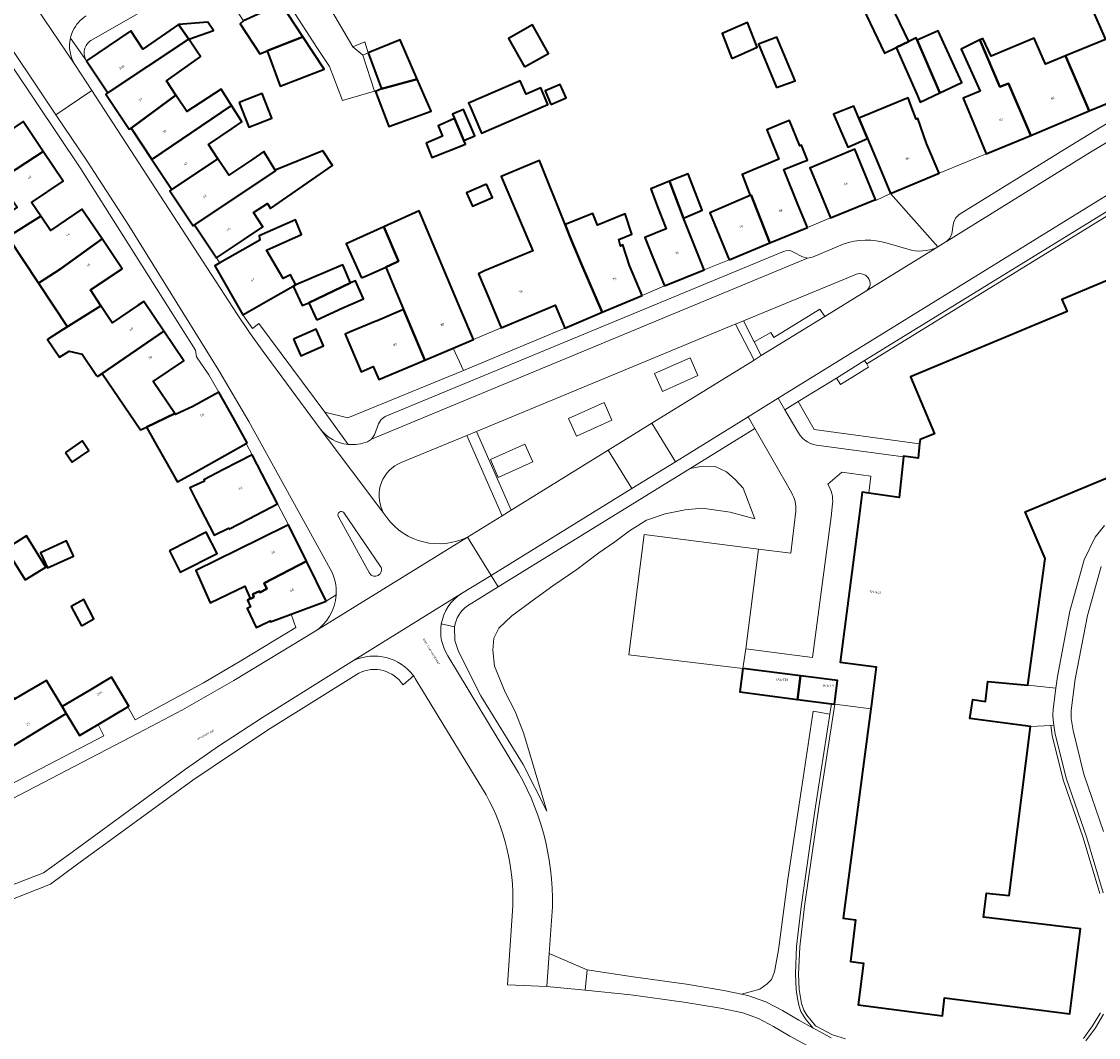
# Model space of a CAD drawing. Header units: metres. Extents: x 197700 to 204338, y 317132 to 325229.
# Tile 558 of 656: x 202458 to 202624, y 318419 to 318576. Entities that reach past the tile are written whole.
import ezdxf
from ezdxf.enums import TextEntityAlignment as Align

# ---------------------------------------------------------------- set-up
doc = ezdxf.new("R2010")
doc.units = ezdxf.units.M
for name, color, linetype, lineweight in [('B-WE-GR-BEPLANTING_CULTUUR_HEESTERS-GV', 90, 'Continuous', 18), ('B-WE-OG-BEBOUWING-GV', 7, 'Continuous', 35), ('B-WE-OG-BEBOUWING-T18', 10, 'Continuous', 18), ('B-WE-OG-TERREIN_CULTUURSCHEIDING-GV', 7, 'Continuous', 18), ('B-WE-OG-TERREIN_ERF-GV', 7, 'Continuous', 18), ('B-WE-OG-TOPOGRAFIE-T18', 10, 'Continuous', 18), ('B-WE-VH-VERHARDING_ASFALT-GV', 252, 'Continuous', 18), ('B-WE-VH-VERHARDING_BETONSTRAATSTEEN-GV', 252, 'Continuous', 18), ('B-WE-VH-VERHARDING_GESLOTEN-GV', 252, 'Continuous', 18), ('B-WE-VH-VERHARDING_OPEN-GV', 252, 'Continuous', 18), ('B-WE-VH-VERHARDING_STRAATBAKSTEEN-GV', 252, 'Continuous', 18), ('B-WE-VH-VERHARDING_TEGEL-GV', 252, 'Continuous', 18)]:
    doc.layers.add(name, color=color, linetype=linetype, lineweight=lineweight)
doc.styles.add('NLCS-ISO-M200-T18', font='NLCS-ISO.ttf', dxfattribs={"height": 0.36})

msp = doc.modelspace()

# ---------------------------------------------------------------- linework, layer by layer
at = {"layer": 'B-WE-GR-BEPLANTING_CULTUUR_HEESTERS-GV'}
for points in [[(202650.532, 318547.798), (202646.354, 318558.232), (202640.788, 318555.195), (202630.426, 318549.176), (202588.289, 318523.217), (202588.605, 318522.707), (202630.734, 318548.661), (202641.082, 318554.672), (202646.048, 318557.382), (202649.976, 318547.572)], [(202555.807, 318521.21), (202557.027, 318518.467), (202562.51, 318520.904), (202561.291, 318523.645)], [(202542.505, 318514.292), (202543.725, 318511.549), (202549.208, 318513.986), (202547.989, 318516.727)], [(202530.442, 318507.905), (202531.61, 318505.17), (202536.981, 318507.572), (202535.762, 318510.313)]]:
    msp.add_lwpolyline(points, close=True, dxfattribs=at)
for points in [[(202586.666, 318536.442), (202569.556, 318529.36), (202571.229, 318526.096), (202573.789, 318527.551), (202574.221, 318526.81), (202581.332, 318531.192), (202582.109, 318530.031), (202588.483, 318533.965)], [(202532.225, 318499.244), (202526.765, 318511.648), (202516.63, 318507.453)], [(202513.737, 318500), (202513.964, 318499.573), (202514.229, 318499.168), (202514.379, 318498.968)], [(202526.881, 318495.946), (202532.225, 318499.244)], [(202585.334, 318418.389), (202583.333, 318419.01), (202580.686, 318420.374), (202579.331, 318422.048), (202578.873, 318422.828), (202578.514, 318423.864), (202578.179, 318426.02), (202578.077, 318428.396), (202578.247, 318432.596), (202579.01, 318438.887), (202579.54, 318442.799), (202581.189, 318454.172), (202583.667, 318470.119), (202583.633, 318470.123), (202583.171, 318470.182), (202582.903, 318468.565), (202580.606, 318453.617), (202578.457, 318438.801), (202577.75, 318432.647), (202577.578, 318428.426), (202577.679, 318426.009), (202577.894, 318424.623), (202578.106, 318423.571), (202578.423, 318422.609), (202578.928, 318421.752), (202579.26, 318421.291), (202580.335, 318420.018), (202580.734, 318419.798), (202583.134, 318418.552)], [(202625.148, 318440.957), (202622.572, 318449.592), (202619.496, 318458.515), (202617.767, 318465.489), (202617.54, 318466.873), (202617.065, 318466.819), (202617.28, 318465.264), (202619.008, 318458.405), (202622.101, 318449.425), (202624.667, 318440.82)], [(202624.762, 318422.406), (202623.514, 318420.381), (202622.106, 318418.408)], [(202622.469, 318418.064), (202624.001, 318420.077), (202625.218, 318422.201)]]:
    msp.add_lwpolyline(points, dxfattribs=at)
for points in [[(202588.853, 318536.007, 0.3744942), (202586.666, 318536.442)], [(202588.483, 318533.965, 0.444617), (202588.853, 318536.007)], [(202516.63, 318507.453, 0.4323502), (202513.737, 318500)], [(202514.379, 318498.968, 0.3636426), (202526.881, 318495.946)]]:
    msp.add_lwpolyline(points, format="xyb", dxfattribs=at)
at = {"layer": 'B-WE-OG-BEBOUWING-GV'}
for points in [[(202595.123, 318572.555), (202589.574, 318584.12), (202585.823, 318582.32), (202591.372, 318570.755), (202593.168, 318571.617)], [(202619.357, 318570.304), (202623.03, 318561.805), (202633.051, 318565.974), (202626.127, 318581.311), (202625.841, 318581.888), (202625.652, 318582.269), (202623.309, 318581.294), (202622.081, 318580.783), (202622.496, 318579.825), (202625.517, 318572.847)], [(202498.067, 318578.352), (202492.253, 318575.725), (202491.713, 318575.3), (202494.772, 318570.656), (202495.899, 318571.102), (202501.425, 318573.25)], [(202482.193, 318575.163), (202483.762, 318572.887), (202487.607, 318574.252), (202486.724, 318575.534)], [(202567.729, 318569.925), (202571.685, 318571.653), (202570.197, 318575.507), (202566.241, 318573.779)], [(202471.242, 318564.606), (202483.69, 318572.86), (202483.762, 318572.887), (202482.193, 318575.163), (202476.699, 318571.378), (202474.836, 318574.208), (202467.984, 318569.562)], [(202535.691, 318568.619), (202539.417, 318570.713), (202536.95, 318575.103), (202533.224, 318573.01)], [(202596.431, 318572.727), (202599.916, 318564.61), (202603.306, 318566.183), (202599.651, 318574.195)], [(202471.242, 318564.606), (202470.958, 318564.419), (202474.551, 318558.974), (202474.851, 318559.172), (202481.783, 318564.257), (202480.326, 318566.462), (202485.509, 318570.131), (202485.611, 318570.203), (202485.017, 318571.066), (202483.762, 318572.887), (202483.69, 318572.86)], [(202495.899, 318571.102), (202497.933, 318565.618), (202504.696, 318568.281), (202501.425, 318573.25)], [(202511.53, 318570.809), (202513.59, 318565.218), (202519.114, 318566.722), (202516.459, 318572.81)], [(202574.673, 318565.409), (202577.532, 318566.485), (202574.71, 318573.212), (202571.85, 318572.136)], [(202596.336, 318564.409), (202596.859, 318563.191), (202599.916, 318564.61), (202596.431, 318572.727), (202596.269, 318573.105), (202595.123, 318572.555), (202593.168, 318571.617)], [(202606.115, 318572.777), (202603.232, 318571.363), (202606.133, 318564.843), (202603.525, 318563.765), (202605.165, 318559.817), (202607.09, 318555.183), (202613.962, 318558.038), (202610.518, 318566.048), (202609.205, 318565.561)], [(202623.03, 318561.805), (202619.357, 318570.304), (202616.26, 318569.025), (202614.513, 318573.036), (202607.864, 318570.3), (202606.539, 318572.985), (202606.52, 318572.976), (202606.115, 318572.777), (202609.205, 318565.561), (202610.518, 318566.048), (202613.962, 318558.038)], [(202513.59, 318565.218), (202512.674, 318564.837), (202514.718, 318559.398), (202521.278, 318561.761), (202519.114, 318566.722)], [(202527.27, 318562.484), (202529.034, 318558.391), (202539.313, 318562.822), (202538.212, 318565.377), (202535.932, 318564.394), (202535.035, 318566.473), (202527.036, 318563.026)], [(202539.769, 318562.826), (202542.119, 318563.842), (202541.222, 318565.914), (202538.873, 318564.898)], [(202490.379, 318562.657), (202490.3, 318562.782), (202488.777, 318565.186), (202483.46, 318561.719), (202481.783, 318564.257), (202474.851, 318559.172), (202478.064, 318554.322)], [(202491.56, 318563.12), (202493.052, 318559.299), (202496.595, 318560.682), (202495.103, 318564.504)], [(202587.373, 318560.692), (202588.728, 318557.527), (202590.365, 318553.634), (202592.303, 318549.025), (202599.791, 318552.174), (202597.852, 318556.783), (202596.497, 318560.657), (202596.239, 318560.554), (202595.496, 318562.558), (202595.013, 318563.86)], [(202478.064, 318554.322), (202481.156, 318549.654), (202488.289, 318554.41), (202486.821, 318556.632), (202490.495, 318559.101), (202491.993, 318560.108), (202491.833, 318560.361), (202490.379, 318562.657)], [(202588.728, 318557.527), (202587.373, 318560.692), (202586.598, 318562.569), (202583.486, 318561.292), (202584.445, 318559.065), (202585.677, 318556.203), (202586.507, 318556.563)], [(202520.469, 318556.811), (202521.356, 318554.596), (202526.562, 318556.681), (202526.328, 318557.225), (202524.862, 318560.625), (202522.35, 318559.503), (202523.005, 318557.891)], [(202524.862, 318560.625), (202526.328, 318557.225), (202528.006, 318557.948), (202526.242, 318562.041), (202524.563, 318561.318)], [(202454.36, 318551.042), (202461.272, 318555.554), (202458.171, 318560.161), (202453.277, 318556.866), (202451.827, 318559.024), (202446.769, 318555.748), (202446.735, 318555.801), (202443.385, 318553.538), (202443.632, 318553.163), (202444.952, 318551.157), (202445.096, 318550.938), (202448.363, 318553.271), (202451.328, 318548.956), (202454.298, 318551.13)], [(202579.432, 318543.786), (202578.008, 318547.261), (202575.765, 318552.735), (202578.459, 318553.839), (202579.43, 318554.217), (202578.534, 318556.52), (202578.28, 318556.411), (202576.688, 318560.328), (202575.759, 318559.951), (202573.148, 318558.89), (202575.006, 318554.344), (202569.351, 318552.007), (202570.597, 318548.724), (202570.715, 318548.775), (202573.603, 318541.397)], [(202461.272, 318555.554), (202454.36, 318551.042), (202457.257, 318546.927), (202454.198, 318544.747), (202455.801, 318542.333), (202460.906, 318545.525), (202459.466, 318547.673), (202464.36, 318550.968)], [(202488.289, 318554.41), (202481.156, 318549.654), (202480.839, 318549.443), (202484.443, 318544.034), (202484.685, 318544.195), (202497.207, 318552.536), (202497.131, 318552.662), (202495.381, 318555.538), (202493.671, 318554.376), (202489.972, 318551.863)], [(202492.221, 318541.883), (202495.238, 318543.893), (202493.782, 318546.096), (202495.933, 318547.528), (202496.42, 318546.726), (202506.017, 318553.369), (202504.502, 318555.646), (202497.131, 318552.662), (202497.207, 318552.536), (202484.685, 318544.195), (202488.06, 318539.111)], [(202579.931, 318553.037), (202579.828, 318552.994), (202581.581, 318548.784), (202583.015, 318545.274), (202589.96, 318548.111), (202588.069, 318552.739), (202586.775, 318555.907)], [(202530.152, 318532.874), (202532.094, 318528.267), (202540.436, 318531.783), (202541.666, 318528.831), (202541.918, 318528.228), (202547.704, 318530.682), (202544.463, 318538.213), (202542.715, 318542.394), (202541.975, 318544.238), (202537.995, 318554.15), (202532.063, 318551.702), (202536.351, 318541.625), (202536.958, 318540.199), (202529.498, 318537.08), (202528.574, 318536.617)], [(202529.823, 318550.508), (202526.737, 318549.163), (202527.648, 318547.071), (202530.735, 318548.415)], [(202557.316, 318534.769), (202563.473, 318537.243), (202561.609, 318541.883), (202560.261, 318545.238), (202558.116, 318550.934), (202555.214, 318549.791), (202556.278, 318547.007), (202557.592, 318543.571), (202554.318, 318542.231), (202555.452, 318539.408)], [(202558.116, 318550.934), (202560.261, 318545.238), (202563.186, 318546.482), (202561.017, 318552.076)], [(202567.314, 318538.82), (202573.603, 318541.397), (202570.715, 318548.775), (202570.597, 318548.724), (202564.354, 318546.042), (202565.432, 318543.412)], [(202463.891, 318537.367), (202470.367, 318542.025), (202467.266, 318546.634), (202462.371, 318543.341), (202460.906, 318545.525), (202455.801, 318542.333), (202460.555, 318535.171)], [(202515.48, 318534.693), (202516.991, 318531.1), (202520.277, 318523.306), (202524.646, 318525.146), (202527.798, 318526.473), (202525.858, 318531.081), (202519.424, 318546.363), (202513.943, 318543.884), (202516.203, 318538.591), (202515.912, 318538.451), (202514.239, 318537.645)], [(202553.883, 318533.303), (202551.931, 318537.906), (202550.883, 318541.103), (202550.559, 318540.93), (202550.282, 318541.944), (202552.281, 318542.776), (202551.269, 318545.889), (202546.992, 318544.142), (202546.24, 318545.981), (202541.975, 318544.238), (202542.715, 318542.394), (202544.463, 318538.213), (202547.704, 318530.682)], [(202496.491, 318532.75), (202499.91, 318534.699), (202500.33, 318534.932), (202499.498, 318536.495), (202498.357, 318535.909), (202495.817, 318540.31), (202501.185, 318542.7), (202500.256, 318544.987), (202494.638, 318542.494), (202494.767, 318541.845), (202492.154, 318540.355), (202488.57, 318538.311), (202487.81, 318537.878), (202492.147, 318530.273)], [(202510.509, 318535.987), (202511.346, 318536.361), (202514.239, 318537.645), (202515.912, 318538.451), (202516.203, 318538.591), (202513.943, 318543.884), (202508.127, 318541.253)], [(202470.367, 318542.025), (202463.891, 318537.367), (202460.555, 318535.171), (202464.996, 318528.482), (202464.41, 318528.092), (202470.178, 318531.7), (202468.565, 318534.135), (202473.46, 318537.429)], [(202508.807, 318535.226), (202507.617, 318538.02), (202500.33, 318534.932), (202499.91, 318534.699), (202501.322, 318531.726), (202502.354, 318532.14)], [(202503.57, 318529.536), (202506.807, 318531.003), (202507.147, 318531.152), (202510.799, 318532.751), (202509.545, 318535.556), (202508.807, 318535.226), (202502.354, 318532.14), (202503.551, 318529.578)], [(202464.41, 318528.092), (202461.951, 318526.456), (202463.787, 318523.736), (202465.284, 318524.671), (202467.298, 318524.206), (202469.529, 318520.913), (202469.64, 318520.75), (202470.372, 318521.249), (202479.928, 318527.763), (202476.808, 318532.374), (202475.942, 318531.788), (202471.922, 318529.068), (202470.178, 318531.7)], [(202520.277, 318523.306), (202516.991, 318531.1), (202512.891, 318529.382), (202512.588, 318529.255), (202508.635, 318527.599), (202507.976, 318527.323), (202510.417, 318521.498), (202512.299, 318522.302), (202513.167, 318520.312)], [(202481.613, 318515.062), (202478.294, 318519.969), (202483.032, 318523.174), (202479.928, 318527.763), (202470.372, 318521.249), (202476.329, 318512.509), (202477.235, 318512.947)], [(202499.949, 318526.513), (202501.095, 318523.948), (202504.623, 318525.525), (202503.477, 318528.09)], [(202492.638, 318510.407), (202492.827, 318510.513), (202490.624, 318514.431), (202488.42, 318518.35), (202484.428, 318516.106), (202481.723, 318514.9), (202481.613, 318515.062), (202477.235, 318512.947), (202478.501, 318510.718), (202481.801, 318504.911), (202482.059, 318504.457), (202484.769, 318505.981), (202488.511, 318508.085)], [(202464.701, 318509.021), (202465.76, 318507.496), (202468.327, 318509.279), (202467.268, 318510.804)], [(202489.994, 318497.171), (202493.075, 318498.762), (202497.517, 318501.057), (202493.587, 318508.662), (202489.145, 318506.367), (202486.092, 318504.79), (202486.187, 318504.605), (202483.92, 318503.559), (202484.831, 318501.802), (202487.727, 318496.219), (202489.934, 318497.294)], [(202494.72, 318495.62), (202484.879, 318490.757), (202487.096, 318485.753), (202492.457, 318488.344), (202493.284, 318486.457), (202492.847, 318486.175), (202493.846, 318486.654), (202493.665, 318487.125), (202494.734, 318487.564), (202494.786, 318487.366), (202495.855, 318487.918), (202495.439, 318488.803), (202501.984, 318492.207), (202499.202, 318497.835)], [(202458.47, 318489.316), (202461.652, 318491.283), (202458.668, 318496.112), (202455.485, 318494.146)], [(202480.813, 318493.792), (202482.468, 318490.51), (202488.144, 318493.423), (202486.489, 318496.705)], [(202465.838, 318493.25), (202464.849, 318495.37), (202460.848, 318493.528), (202461.948, 318491.169), (202465.95, 318493.011)], [(202505.045, 318486.014), (202501.984, 318492.207), (202495.439, 318488.803), (202495.855, 318487.918), (202494.786, 318487.366), (202494.734, 318487.564), (202493.665, 318487.125), (202493.846, 318486.654), (202492.847, 318486.175), (202493.342, 318485.139), (202492.783, 318484.872), (202494.185, 318481.94), (202494.744, 318482.207), (202496.375, 318482.987), (202496.438, 318482.834), (202499.607, 318484.005)], [(202467.167, 318482.219), (202469.114, 318483.282), (202467.563, 318486.267), (202465.616, 318485.203)], [(202458.831, 318472.045), (202456.812, 318470.864), (202453.874, 318475.682), (202453.047, 318475.18), (202452.98, 318475.291), (202449.842, 318473.402), (202449.775, 318473.513), (202448.974, 318472.946), (202453.399, 318465.551), (202454.682, 318466.329), (202456.379, 318463.532), (202461.936, 318466.896), (202464.844, 318468.656), (202464.187, 318469.743), (202461.758, 318473.758)], [(202569.445, 318475.645), (202568.965, 318471.993), (202577.899, 318470.854), (202578.363, 318474.491)], [(202471.945, 318474.108), (202471.853, 318474.261), (202468.309, 318472.172), (202464.187, 318469.743), (202464.844, 318468.656), (202466.879, 318465.254), (202469.741, 318466.965), (202474.344, 318469.716), (202474.511, 318469.816)], [(202577.899, 318470.854), (202583.171, 318470.182), (202583.633, 318470.123), (202584.106, 318473.748), (202578.363, 318474.491)]]:
    msp.add_lwpolyline(points, close=True, dxfattribs=at)
msp.add_lwpolyline([(202649.418, 318545.468), (202618.79, 318532.648), (202619.58, 318530.796), (202595.401, 318520.729), (202599.081, 318511.883), (202596.862, 318510.996), (202596.793, 318510.351), (202596.557, 318508.147), (202594.296, 318508.458), (202594.281, 318508.317), (202593.61, 318502.034), (202588.955, 318502.719), (202587.897, 318502.874), (202587.422, 318499.159), (202584.478, 318476.597), (202590.07, 318475.868), (202589.323, 318470.086), (202589.234, 318469.408), (202584.953, 318437.008), (202586.873, 318436.771), (202586.111, 318430.32), (202588.1, 318430.077), (202587.279, 318423.614), (202600.311, 318421.926), (202600.655, 318424.713), (202619.992, 318422.25), (202620.624, 318427.21), (202621.664, 318435.375), (202606.682, 318437.193), (202607.152, 318440.914), (202610.62, 318440.519), (202613.951, 318466.669), (202604.565, 318467.888), (202605, 318470.842), (202606.978, 318470.502), (202607.336, 318473.625), (202613.543, 318473.025), (202616.178, 318492.616), (202613.112, 318499.852), (202636.445, 318509.537)], dxfattribs=at)
at = {"layer": 'B-WE-OG-TERREIN_CULTUURSCHEIDING-GV'}
for points in [[(202583.921, 318520.527), (202577.994, 318516.875), (202580.497, 318512.568), (202596.793, 318510.351), (202596.862, 318510.996), (202599.081, 318511.883), (202595.401, 318520.729), (202619.58, 318530.796), (202618.79, 318532.648), (202649.418, 318545.468), (202648.693, 318547.051), (202649.976, 318547.572), (202646.048, 318557.382), (202641.082, 318554.672), (202630.734, 318548.661), (202588.605, 318522.707), (202588.904, 318522.224), (202584.557, 318519.541)], [(202528.243, 318512.26), (202533.618, 318500.104), (202548.638, 318509.374), (202555.389, 318513.54), (202571.178, 318523.285), (202568.325, 318528.85), (202568.277, 318528.83)], [(202555.807, 318521.21), (202561.291, 318523.645), (202562.51, 318520.904), (202557.027, 318518.467)], [(202542.505, 318514.292), (202547.989, 318516.727), (202549.208, 318513.986), (202543.725, 318511.549)], [(202530.442, 318507.905), (202535.762, 318510.313), (202536.981, 318507.572), (202531.61, 318505.17)]]:
    msp.add_lwpolyline(points, close=True, dxfattribs=at)
for points in [[(202576.965, 318502.804), (202571.29, 318512.727), (202561.305, 318506.564), (202563.196, 318506.904), (202565.17, 318506.85), (202566.932, 318505.998), (202568.281, 318504.819), (202569.493, 318503.495), (202571.327, 318498.761), (202567.497, 318499.787), (202563.153, 318500.389), (202560.544, 318500.16), (202557.465, 318499.54), (202554.539, 318498.556), (202551.921, 318496.919), (202549.678, 318495.214), (202547.201, 318493.495), (202543.768, 318490.924), (202540.058, 318488.41), (202537.448, 318486.487), (202533.755, 318483.768), (202531.703, 318481.849), (202530.95, 318480.33), (202530.778, 318478.45), (202531.063, 318475.975), (202532.694, 318471.956), (202534.255, 318468.968), (202535.519, 318465.686), (202536.522, 318462.436), (202539.154, 318453.588), (202535.505, 318460.794), (202528.925, 318471.413), (202525.488, 318478.258), (202524.93, 318479.972), (202524.846, 318482.039), (202522.827, 318482.506)], [(202636.445, 318509.537), (202613.112, 318499.852), (202616.178, 318492.616), (202613.543, 318473.025), (202617.856, 318472.608), (202618.088, 318474.41), (202619.993, 318484.465), (202622.242, 318492.405), (202623.936, 318495.906), (202625.365, 318497.723)], [(202524.846, 318482.039), (202524.93, 318479.972), (202525.488, 318478.258), (202528.925, 318471.413), (202535.505, 318460.794), (202539.154, 318453.588), (202536.522, 318462.436), (202535.519, 318465.686), (202534.255, 318468.968), (202532.694, 318471.956), (202531.063, 318475.975), (202530.778, 318478.45), (202530.95, 318480.33), (202531.703, 318481.849), (202533.755, 318483.768), (202537.448, 318486.487), (202540.058, 318488.41), (202543.768, 318490.924), (202547.201, 318493.495), (202549.678, 318495.214), (202551.921, 318496.919), (202554.539, 318498.556), (202557.465, 318499.54), (202560.544, 318500.16), (202563.153, 318500.389), (202567.497, 318499.787), (202571.327, 318498.761), (202569.493, 318503.495), (202568.281, 318504.819), (202566.932, 318505.998), (202565.17, 318506.85), (202563.196, 318506.904), (202561.305, 318506.564), (202531.631, 318488.249), (202526.862, 318485.306)], [(202577.899, 318470.854), (202568.965, 318471.993), (202569.445, 318475.645), (202551.818, 318477.745), (202554.192, 318496.32), (202571.85, 318494.072), (202576.856, 318493.435), (202577.636, 318499.962)], [(202624.87, 318491.406), (202622.721, 318483.822), (202620.854, 318473.97), (202620.231, 318469.123), (202620.206, 318468.396), (202620.213, 318467.872), (202620.511, 318466.053), (202622.184, 318459.309), (202625.238, 318450.449)], [(202523.859, 318477.582), (202534.764, 318459.491)], [(202510.073, 318474.908), (202496.349, 318466.345), (202490.523, 318462.508), (202484.415, 318458.362), (202466.429, 318445.297), (202462.386, 318442.295), (202451.247, 318437.912), (202444.601, 318433.372)], [(202529.779, 318456.075), (202518.802, 318474.079), (202518.668, 318474.281), (202518.528, 318474.479), (202516.908, 318473.076)], [(202539.934, 318437.353), (202539.501, 318431.576), (202545.381, 318429.042), (202552.513, 318427.954), (202560.729, 318426.837), (202566.514, 318425.862), (202569.244, 318425.28), (202570.565, 318425.643), (202572.101, 318426.062), (202573.225, 318426.858), (202573.86, 318427.533), (202574.357, 318428.728), (202574.982, 318432.135), (202576.413, 318443.079), (202578.756, 318458.715), (202580.347, 318469.028), (202582.903, 318468.565), (202583.171, 318470.182), (202577.899, 318470.854)], [(202624.667, 318440.82), (202622.101, 318449.425), (202619.008, 318458.405), (202617.28, 318465.264), (202617.065, 318466.819), (202613.951, 318466.669), (202610.62, 318440.519), (202607.152, 318440.914), (202606.682, 318437.193), (202621.664, 318435.375), (202620.624, 318427.21), (202619.992, 318422.25), (202600.655, 318424.713), (202600.311, 318421.926), (202587.279, 318423.614), (202588.1, 318430.077), (202586.111, 318430.32), (202586.873, 318436.771), (202584.953, 318437.008), (202589.234, 318469.408), (202583.667, 318470.119), (202581.189, 318454.172), (202579.54, 318442.799), (202579.01, 318438.887), (202578.247, 318432.596), (202578.077, 318428.396), (202578.179, 318426.02), (202578.514, 318423.864), (202578.873, 318422.828), (202579.331, 318422.048), (202580.686, 318420.374), (202583.333, 318419.01), (202585.334, 318418.389)], [(202560.463, 318371.471), (202561.126, 318376.967), (202576.165, 318374.966), (202577.108, 318382.255), (202577.864, 318387.95), (202579.394, 318399.649), (202579.428, 318400.956), (202580.626, 318410.974), (202581.531, 318416.229), (202579.412, 318417.329), (202576.728, 318418.81), (202574.204, 318420.29), (202571.885, 318421.503), (202569.454, 318422.372), (202565.989, 318423.111), (202560.308, 318424.069), (202552.114, 318425.183), (202545.089, 318425.876), (202539.119, 318426.47), (202533.045, 318426.742), (202533.899, 318438.925)], [(202622.106, 318418.408), (202623.514, 318420.381), (202624.762, 318422.406)]]:
    msp.add_lwpolyline(points, dxfattribs=at)
for points in [[(202577.636, 318499.962, 0.1551629), (202576.965, 318502.804)], [(202526.862, 318485.306, 0.1951909), (202524.846, 318482.039)], [(202522.827, 318482.506, 0.1889151), (202523.859, 318477.582)], [(202516.908, 318473.076, 0.3803261), (202510.073, 318474.908)], [(202534.764, 318459.491, -0.1464338), (202539.934, 318437.353)], [(202533.899, 318438.925, 0.1324807), (202529.779, 318456.075)]]:
    msp.add_lwpolyline(points, format="xyb", dxfattribs=at)
at = {"layer": 'B-WE-OG-TERREIN_ERF-GV'}
for points in [[(202501.425, 318573.25), (202504.696, 318568.281), (202497.933, 318565.618), (202495.899, 318571.102), (202494.772, 318570.656), (202491.713, 318575.3), (202492.253, 318575.725), (202488.819, 318580.948), (202491.561, 318582.751), (202494.083, 318584.409), (202496.83, 318580.231), (202498.067, 318578.352)], [(202596.859, 318563.191), (202596.336, 318564.409), (202593.168, 318571.617), (202591.372, 318570.755), (202585.823, 318582.32), (202589.574, 318584.12), (202595.123, 318572.555), (202596.269, 318573.105), (202596.431, 318572.727), (202599.651, 318574.195), (202603.306, 318566.183), (202599.916, 318564.61)], [(202567.729, 318569.925), (202566.241, 318573.779), (202570.197, 318575.507), (202571.685, 318571.653)], [(202535.691, 318568.619), (202533.224, 318573.01), (202536.95, 318575.103), (202539.417, 318570.713)], [(202511.53, 318570.809), (202510.989, 318572.501), (202509.16, 318571.742), (202510.671, 318570.45)], [(202511.53, 318570.809), (202516.459, 318572.81), (202519.114, 318566.722), (202521.278, 318561.761), (202514.718, 318559.398), (202512.674, 318564.837), (202513.59, 318565.218)], [(202574.673, 318565.409), (202571.85, 318572.136), (202574.71, 318573.212), (202577.532, 318566.485)], [(202529.034, 318558.391), (202527.27, 318562.484), (202527.036, 318563.026), (202535.035, 318566.473), (202535.932, 318564.394), (202538.212, 318565.377), (202539.313, 318562.822)], [(202539.769, 318562.826), (202538.873, 318564.898), (202541.222, 318565.914), (202542.119, 318563.842)], [(202491.56, 318563.12), (202495.103, 318564.504), (202496.595, 318560.682), (202493.052, 318559.299)], [(202521.356, 318554.596), (202520.469, 318556.811), (202523.005, 318557.891), (202522.35, 318559.503), (202524.862, 318560.625), (202524.563, 318561.318), (202526.242, 318562.041), (202528.006, 318557.948), (202526.328, 318557.225), (202526.562, 318556.681)], [(202529.823, 318550.508), (202530.735, 318548.415), (202527.648, 318547.071), (202526.737, 318549.163)], [(202499.949, 318526.513), (202503.477, 318528.09), (202504.623, 318525.525), (202501.095, 318523.948)], [(202464.701, 318509.021), (202467.268, 318510.804), (202468.327, 318509.279), (202465.76, 318507.496)], [(202458.47, 318489.316), (202455.485, 318494.146), (202458.668, 318496.112), (202461.652, 318491.283)], [(202480.813, 318493.792), (202486.489, 318496.705), (202488.144, 318493.423), (202482.468, 318490.51)], [(202461.948, 318491.169), (202460.848, 318493.528), (202464.849, 318495.37), (202465.838, 318493.25), (202465.95, 318493.011)], [(202467.167, 318482.219), (202465.616, 318485.203), (202467.563, 318486.267), (202469.114, 318483.282)], [(202617.856, 318472.608), (202613.543, 318473.025), (202607.336, 318473.625), (202606.978, 318470.502), (202605, 318470.842), (202604.565, 318467.888), (202613.951, 318466.669), (202617.065, 318466.819), (202617.54, 318466.873), (202617.416, 318467.625), (202617.405, 318468.426), (202617.437, 318469.349)]]:
    msp.add_lwpolyline(points, close=True, dxfattribs=at)
for points in [[(202487.227, 318583.368), (202468.658, 318572.709)], [(202467.984, 318569.562), (202474.836, 318574.208), (202476.699, 318571.378), (202482.193, 318575.163), (202486.724, 318575.534), (202487.607, 318574.252), (202483.762, 318572.887), (202485.017, 318571.066), (202485.611, 318570.203), (202485.509, 318570.131), (202480.326, 318566.462), (202481.783, 318564.257), (202483.46, 318561.719), (202488.777, 318565.186), (202490.3, 318562.782), (202490.379, 318562.657), (202491.833, 318560.361), (202491.993, 318560.108), (202490.495, 318559.101), (202486.821, 318556.632), (202488.289, 318554.41), (202489.972, 318551.863), (202493.671, 318554.376), (202495.381, 318555.538), (202497.131, 318552.662), (202504.502, 318555.646), (202506.017, 318553.369), (202496.42, 318546.726), (202495.933, 318547.528), (202493.782, 318546.096), (202495.238, 318543.893), (202492.221, 318541.883), (202488.06, 318539.111), (202488.57, 318538.311), (202492.154, 318540.355), (202494.767, 318541.845), (202494.638, 318542.494), (202500.256, 318544.987), (202501.185, 318542.7), (202495.817, 318540.31), (202498.357, 318535.909), (202499.498, 318536.495), (202500.33, 318534.932), (202507.617, 318538.02), (202508.807, 318535.226), (202509.545, 318535.556), (202510.799, 318532.751), (202507.147, 318531.152), (202506.807, 318531.003), (202503.57, 318529.536), (202503.551, 318529.578), (202502.354, 318532.14), (202501.322, 318531.726), (202499.91, 318534.699), (202496.491, 318532.75), (202492.147, 318530.273), (202493.627, 318528.191), (202494.633, 318528.964), (202504.796, 318515.264), (202508.35, 318514.383), (202526.232, 318521.693), (202524.646, 318525.146), (202520.277, 318523.306), (202513.167, 318520.312), (202512.299, 318522.302), (202510.417, 318521.498), (202507.976, 318527.323), (202508.635, 318527.599), (202512.588, 318529.255), (202512.891, 318529.382), (202516.991, 318531.1), (202515.48, 318534.693), (202514.239, 318537.645), (202511.346, 318536.361), (202510.509, 318535.987), (202508.127, 318541.253), (202513.943, 318543.884), (202519.424, 318546.363), (202525.858, 318531.081), (202527.798, 318526.473), (202532.094, 318528.267), (202530.152, 318532.874), (202528.574, 318536.617), (202529.498, 318537.08), (202536.958, 318540.199), (202536.351, 318541.625), (202532.063, 318551.702), (202537.995, 318554.15), (202541.975, 318544.238), (202546.24, 318545.981), (202546.992, 318544.142), (202551.269, 318545.889), (202552.281, 318542.776), (202550.282, 318541.944), (202550.559, 318540.93), (202550.883, 318541.103), (202551.931, 318537.906), (202553.883, 318533.303), (202557.316, 318534.769), (202555.452, 318539.408), (202554.318, 318542.231), (202557.592, 318543.571), (202556.278, 318547.007), (202555.214, 318549.791), (202558.116, 318550.934), (202561.017, 318552.076), (202563.186, 318546.482), (202560.261, 318545.238), (202561.609, 318541.883), (202563.473, 318537.243), (202567.314, 318538.82), (202565.432, 318543.412), (202564.354, 318546.042), (202570.597, 318548.724), (202569.351, 318552.007), (202575.006, 318554.344), (202573.148, 318558.89), (202575.759, 318559.951), (202576.688, 318560.328), (202578.28, 318556.411), (202578.534, 318556.52), (202579.43, 318554.217), (202578.459, 318553.839), (202575.765, 318552.735), (202578.008, 318547.261), (202579.432, 318543.786), (202583.015, 318545.274), (202581.581, 318548.784), (202579.828, 318552.994), (202579.931, 318553.037), (202586.775, 318555.907), (202588.069, 318552.739), (202589.96, 318548.111), (202590.022, 318547.975), (202592.303, 318549.025), (202590.365, 318553.634), (202588.728, 318557.527), (202586.507, 318556.563), (202585.677, 318556.203), (202584.445, 318559.065), (202583.486, 318561.292), (202586.598, 318562.569), (202587.373, 318560.692), (202595.013, 318563.86), (202595.496, 318562.558), (202596.239, 318560.554), (202596.497, 318560.657), (202597.852, 318556.783), (202599.791, 318552.174), (202604.087, 318553.933), (202607.09, 318555.183), (202605.165, 318559.817), (202603.525, 318563.765), (202606.133, 318564.843), (202603.232, 318571.363), (202606.115, 318572.777), (202606.52, 318572.976), (202606.539, 318572.985), (202607.864, 318570.3), (202614.513, 318573.036), (202616.26, 318569.025), (202619.357, 318570.304), (202625.517, 318572.847), (202622.496, 318579.825)], [(202505.843, 318577.328), (202509.16, 318571.742), (202510.989, 318572.501), (202511.53, 318570.809), (202510.671, 318570.45), (202512.503, 318564.878), (202507.534, 318563.439), (202505.561, 318568.688), (202503.585, 318571.618), (202498.469, 318579.571)], [(202453.277, 318556.866), (202458.171, 318560.161), (202461.272, 318555.554), (202464.36, 318550.968), (202459.466, 318547.673), (202460.906, 318545.525), (202462.371, 318543.341), (202467.266, 318546.634), (202470.367, 318542.025), (202473.46, 318537.429), (202468.565, 318534.135), (202470.178, 318531.7), (202471.922, 318529.068), (202475.942, 318531.788), (202476.808, 318532.374), (202479.928, 318527.763), (202483.032, 318523.174), (202478.294, 318519.969), (202481.613, 318515.062), (202481.723, 318514.9), (202484.428, 318516.106), (202488.42, 318518.35), (202486.868, 318520.994), (202484.962, 318523.809), (202484.806, 318524.806), (202467.105, 318552.836), (202453.025, 318573.8)], [(202456.812, 318470.864), (202458.831, 318472.045), (202461.758, 318473.758), (202464.187, 318469.743), (202468.309, 318472.172), (202471.853, 318474.261), (202471.945, 318474.108), (202474.511, 318469.816), (202474.344, 318469.716), (202475.47, 318467.711), (202481.014, 318470.692), (202486.034, 318473.418), (202491.816, 318476.814), (202500.328, 318481.976), (202499.607, 318484.005), (202496.438, 318482.834), (202496.375, 318482.987), (202494.744, 318482.207), (202494.185, 318481.94), (202492.783, 318484.872), (202493.342, 318485.139), (202492.847, 318486.175), (202493.284, 318486.457), (202492.457, 318488.344), (202487.096, 318485.753), (202484.879, 318490.757), (202494.72, 318495.62), (202499.202, 318497.835), (202497.517, 318501.057), (202493.075, 318498.762), (202489.994, 318497.171), (202489.934, 318497.294), (202487.727, 318496.219), (202484.831, 318501.802), (202483.92, 318503.559), (202486.187, 318504.605), (202486.092, 318504.79), (202489.145, 318506.367), (202493.587, 318508.662), (202492.638, 318510.407), (202488.511, 318508.085), (202484.769, 318505.981), (202482.059, 318504.457), (202481.801, 318504.911), (202478.501, 318510.718), (202477.235, 318512.947), (202476.329, 318512.509), (202470.372, 318521.249), (202469.64, 318520.75), (202469.529, 318520.913), (202467.298, 318524.206), (202465.284, 318524.671), (202463.787, 318523.736), (202461.951, 318526.456), (202464.41, 318528.092), (202464.996, 318528.482), (202460.555, 318535.171), (202455.801, 318542.333)], [(202455.985, 318457.563), (202470.623, 318465.206), (202469.741, 318466.965), (202466.879, 318465.254), (202464.844, 318468.656), (202461.936, 318466.896), (202456.379, 318463.532)]]:
    msp.add_lwpolyline(points, dxfattribs=at)
msp.add_lwpolyline([(202468.658, 318572.709, 0.4206815), (202467.984, 318569.562)], format="xyb", dxfattribs=at)
at = {"layer": 'B-WE-VH-VERHARDING_ASFALT-GV'}
for points in [[(202453.427, 318575.772), (202463.234, 318561.226), (202468.772, 318564.981), (202466.171, 318568.975), (202459.047, 318579.561)], [(202569.244, 318425.28), (202570.221, 318425.072), (202573.011, 318424.074), (202575.562, 318422.739), (202578.113, 318421.244), (202580.335, 318420.018), (202579.26, 318421.291), (202578.928, 318421.752), (202578.423, 318422.609), (202578.106, 318423.571), (202577.894, 318424.623), (202577.679, 318426.009), (202577.578, 318428.426), (202577.75, 318432.647), (202578.457, 318438.801), (202580.606, 318453.617), (202582.903, 318468.565), (202580.347, 318469.028), (202578.756, 318458.715), (202576.413, 318443.079), (202574.982, 318432.135), (202574.357, 318428.728), (202573.86, 318427.533), (202573.225, 318426.858), (202572.101, 318426.062), (202570.565, 318425.643)], [(202545.089, 318425.876), (202545.381, 318429.042), (202539.501, 318431.576), (202539.119, 318426.47)]]:
    msp.add_lwpolyline(points, close=True, dxfattribs=at)
for points in [[(202644.353, 318567.345), (202637.25, 318563.609), (202636.393, 318563.116), (202629.752, 318559.349), (202623.208, 318555.42), (202600.964, 318541.647), (202600.826, 318541.561), (202600.001, 318541.049), (202599.595, 318540.799), (202599.459, 318540.715), (202588.483, 318533.965), (202582.109, 318530.031), (202572.311, 318523.984), (202571.178, 318523.285), (202555.389, 318513.54), (202559.027, 318507.591), (202570.265, 318514.52), (202574.925, 318517.413), (202625.7, 318548.751), (202635.069, 318554.347), (202644.604, 318559.66)], [(202504.092, 318512.67), (202495.125, 318524.831), (202493.143, 318527.579), (202491.249, 318530.389), (202468.772, 318564.981), (202463.234, 318561.226), (202468.08, 318554.038), (202474.502, 318544.085), (202488.422, 318521.697), (202493.066, 318513.786), (202500.686, 318500), (202505.653, 318491.012)], [(202514.379, 318498.968), (202514.229, 318499.168), (202513.605, 318500), (202504.092, 318512.67)], [(202511.719, 318490.338), (202506.87, 318499.177)], [(202507.72, 318499.773), (202513.424, 318491.396)], [(202625.365, 318497.723), (202623.936, 318495.906), (202622.242, 318492.405), (202619.993, 318484.465), (202618.088, 318474.41), (202617.856, 318472.608), (202617.437, 318469.349), (202617.405, 318468.426), (202617.416, 318467.625), (202617.54, 318466.873), (202617.767, 318465.489), (202619.496, 318458.515), (202622.572, 318449.592), (202625.148, 318440.957)], [(202448.764, 318442.322), (202447.19, 318441.272), (202444.559, 318439.502), (202446.28, 318436.972), (202450.493, 318439.865), (202461.336, 318444.04), (202465.167, 318446.831), (202483.258, 318460.064), (202488.394, 318463.61), (202495.179, 318468.063), (202509.264, 318476.838), (202525.961, 318487.203), (202530.536, 318490.024), (202526.881, 318495.946), (202503.151, 318481.265), (202490.759, 318473.755), (202482.786, 318469.251), (202475.945, 318465.625), (202456.357, 318455.434), (202444.153, 318449.215)], [(202503.151, 318481.265), (202526.881, 318495.946)], [(202625.238, 318450.449), (202622.184, 318459.309), (202620.511, 318466.053), (202620.213, 318467.872), (202620.206, 318468.396), (202620.231, 318469.123), (202620.854, 318473.97), (202622.721, 318483.822), (202624.87, 318491.406)], [(202583.134, 318418.552), (202580.734, 318419.798), (202580.335, 318420.018), (202578.113, 318421.244), (202575.562, 318422.739), (202573.011, 318424.074), (202570.221, 318425.072), (202569.244, 318425.28), (202566.514, 318425.862), (202560.729, 318426.837), (202552.513, 318427.954), (202545.381, 318429.042), (202545.089, 318425.876), (202552.114, 318425.183), (202560.308, 318424.069), (202565.989, 318423.111), (202569.454, 318422.372), (202571.885, 318421.503), (202574.204, 318420.29), (202576.728, 318418.81), (202579.412, 318417.329)], [(202625.218, 318422.201), (202624.001, 318420.077), (202622.469, 318418.064)]]:
    msp.add_lwpolyline(points, dxfattribs=at)
for points in [[(202506.87, 318499.177, -0.7451115), (202507.72, 318499.773)], [(202526.881, 318495.946, -0.3636426), (202514.379, 318498.968)], [(202505.653, 318491.012, -0.1435793), (202506.567, 318487.007)], [(202513.424, 318491.396, -0.4204871), (202513.076, 318490.021)], [(202513.076, 318490.021, -0.4134035), (202511.719, 318490.338)], [(202506.567, 318487.007, -0.2420536), (202503.151, 318481.265)]]:
    msp.add_lwpolyline(points, format="xyb", dxfattribs=at)
at = {"layer": 'B-WE-VH-VERHARDING_BETONSTRAATSTEEN-GV'}
for points in [[(202633.051, 318565.974), (202623.03, 318561.805), (202613.962, 318558.038), (202607.09, 318555.183), (202604.087, 318553.933), (202599.791, 318552.174), (202592.303, 318549.025), (202599.595, 318540.799), (202600.001, 318541.049), (202600.826, 318541.561), (202600.964, 318541.647), (202601.472, 318542.164), (202601.747, 318542.836), (202602.027, 318544.507), (202602.335, 318545.233), (202602.886, 318545.799), (202619.232, 318555.889), (202624.785, 318559.291)], [(202575.971, 318515.623), (202577.994, 318516.875), (202583.921, 318520.527), (202588.289, 318523.217), (202630.426, 318549.176), (202640.788, 318555.195), (202646.354, 318558.232), (202650.532, 318547.798), (202652.047, 318548.414), (202648.05, 318558.438), (202647.827, 318558.998), (202647.019, 318560.94)], [(202644.604, 318559.66), (202635.069, 318554.347), (202625.7, 318548.751), (202574.925, 318517.413), (202575.971, 318515.623)], [(202584.968, 318541.215), (202580.202, 318539.22), (202579.437, 318539.076), (202512.057, 318511.094), (202511.399, 318510.686)], [(202588.483, 318533.965), (202599.459, 318540.715)], [(202594.96, 318540.418), (202591.787, 318541.362)], [(202575.743, 318540.087), (202514.143, 318514.561), (202513.507, 318514.12), (202513.123, 318513.451), (202512.494, 318511.734), (202512.057, 318511.094), (202579.437, 318539.076), (202578.686, 318539.274), (202577.262, 318540)], [(202516.63, 318507.453), (202526.765, 318511.648), (202528.243, 318512.26), (202568.277, 318528.83), (202568.325, 318528.85), (202569.556, 318529.36), (202586.666, 318536.442)], [(202577.813, 318512.474), (202575.971, 318515.623), (202574.925, 318517.413), (202570.265, 318514.52), (202571.29, 318512.727), (202576.965, 318502.804)], [(202504.092, 318512.67), (202513.605, 318500), (202514.229, 318499.168), (202513.964, 318499.573), (202513.737, 318500)], [(202582.585, 318504.133), (202584.78, 318505.95), (202589.222, 318505.373), (202588.955, 318502.719), (202593.61, 318502.034), (202594.281, 318508.317), (202580.851, 318510.121)], [(202577.636, 318499.962), (202576.856, 318493.435), (202571.85, 318494.072), (202569.891, 318478.685), (202580.226, 318477.336), (202583.132, 318499.074), (202583.337, 318501.057)], [(202506.87, 318499.177), (202511.719, 318490.338)], [(202513.424, 318491.396), (202507.72, 318499.773)], [(202525.961, 318487.203), (202509.264, 318476.838)], [(202534.764, 318459.491), (202523.859, 318477.582)], [(202518.528, 318474.479), (202518.668, 318474.281), (202518.802, 318474.079), (202529.779, 318456.075)], [(202533.899, 318438.925), (202533.045, 318426.742), (202539.119, 318426.47), (202539.501, 318431.576), (202539.934, 318437.353)]]:
    msp.add_lwpolyline(points, dxfattribs=at)
for points in [[(202600.964, 318541.647), (202623.208, 318555.42), (202629.752, 318559.349), (202636.393, 318563.116), (202635.635, 318562.884), (202634.848, 318562.963), (202633.216, 318563.491), (202632.441, 318563.576), (202631.701, 318563.331), (202630.408, 318562.58), (202624.785, 318559.291), (202619.232, 318555.889), (202602.886, 318545.799), (202602.335, 318545.233), (202602.027, 318544.507), (202601.747, 318542.836), (202601.472, 318542.164)], [(202571.29, 318512.727), (202570.265, 318514.52), (202559.027, 318507.591), (202552.302, 318503.444), (202530.536, 318490.024), (202531.631, 318488.249), (202561.305, 318506.564)], [(202552.302, 318503.444), (202559.027, 318507.591), (202555.389, 318513.54), (202548.638, 318509.374)], [(202569.445, 318475.645), (202569.891, 318478.685), (202571.85, 318494.072), (202554.192, 318496.32), (202551.818, 318477.745)]]:
    msp.add_lwpolyline(points, close=True, dxfattribs=at)
for points in [[(202591.787, 318541.362, 0.1661552), (202584.968, 318541.215)], [(202599.459, 318540.715, -0.1775695), (202594.96, 318540.418)], [(202577.262, 318540, 0.2455426), (202575.743, 318540.087)], [(202586.666, 318536.442, -0.3744942), (202588.853, 318536.007)], [(202588.853, 318536.007, -0.444617), (202588.483, 318533.965)], [(202508.41, 318510.256, -0.2061159), (202504.092, 318512.67)], [(202580.851, 318510.121, -0.2450647), (202577.813, 318512.474)], [(202511.399, 318510.686, -0.1228384), (202508.41, 318510.256)], [(202513.737, 318500, -0.4323502), (202516.63, 318507.453)], [(202583.337, 318501.057, 0.1637581), (202582.585, 318504.133)], [(202576.965, 318502.804, -0.1551629), (202577.636, 318499.962)], [(202507.72, 318499.773, 0.7451115), (202506.87, 318499.177)], [(202513.076, 318490.021, 0.4204871), (202513.424, 318491.396)], [(202511.719, 318490.338, 0.4134035), (202513.076, 318490.021)], [(202522.827, 318482.506, -0.2139593), (202525.961, 318487.203)], [(202523.859, 318477.582, -0.1889151), (202522.827, 318482.506)], [(202509.264, 318476.838, -0.358036), (202518.528, 318474.479)], [(202539.934, 318437.353, 0.1464338), (202534.764, 318459.491)], [(202529.779, 318456.075, -0.1324807), (202533.899, 318438.925)]]:
    msp.add_lwpolyline(points, format="xyb", dxfattribs=at)
at = {"layer": 'B-WE-VH-VERHARDING_GESLOTEN-GV'}
for points in [[(202493.865, 318584.878), (202494.673, 318585.342), (202498.469, 318579.571), (202503.585, 318571.618), (202505.561, 318568.688), (202507.534, 318563.439), (202512.503, 318564.878), (202510.671, 318570.45), (202509.16, 318571.742), (202505.843, 318577.328), (202505.213, 318576.856), (202498.482, 318587.534), (202497.444, 318589.243), (202492.807, 318586.577)], [(202526.881, 318495.946), (202530.536, 318490.024), (202552.302, 318503.444), (202548.638, 318509.374), (202533.618, 318500.104), (202532.225, 318499.244)]]:
    msp.add_lwpolyline(points, close=True, dxfattribs=at)
at = {"layer": 'B-WE-VH-VERHARDING_OPEN-GV'}
for points in [[(202524.646, 318525.146), (202526.232, 318521.693), (202541.918, 318528.228), (202541.666, 318528.831), (202540.436, 318531.783), (202532.094, 318528.267), (202527.798, 318526.473)], [(202582.109, 318530.031), (202581.332, 318531.192), (202574.221, 318526.81), (202573.789, 318527.551), (202571.229, 318526.096), (202572.311, 318523.984)], [(202588.289, 318523.217), (202583.921, 318520.527), (202584.557, 318519.541), (202588.904, 318522.224), (202588.605, 318522.707)]]:
    msp.add_lwpolyline(points, close=True, dxfattribs=at)
at = {"layer": 'B-WE-VH-VERHARDING_STRAATBAKSTEEN-GV'}
for points in [[(202468.658, 318572.709), (202487.227, 318583.368), (202492.807, 318586.577), (202497.444, 318589.243), (202500.559, 318591.034), (202501.637, 318591.654), (202504.445, 318593.269), (202522.128, 318603.437), (202532.453, 318609.374), (202533.419, 318609.93), (202538.627, 318612.925), (202544.258, 318616.163), (202543.271, 318617.85)], [(202458.416, 318580.498), (202459.047, 318579.561), (202466.171, 318568.975)], [(202465.469, 318573.05), (202467.984, 318569.562)]]:
    msp.add_lwpolyline(points, dxfattribs=at)
for points in [[(202467.901, 318576.513, 0.1432376), (202465.868, 318574.2)], [(202465.868, 318574.2, -0.1432376), (202467.901, 318576.513)], [(202465.868, 318574.2, 0.0563731), (202465.469, 318573.05)], [(202465.469, 318573.05, -0.0563731), (202465.868, 318574.2)], [(202466.171, 318568.975, -0.1985209), (202465.469, 318573.05)], [(202467.984, 318569.562, -0.4206815), (202468.658, 318572.709)]]:
    msp.add_lwpolyline(points, format="xyb", dxfattribs=at)
at = {"layer": 'B-WE-VH-VERHARDING_TEGEL-GV'}
for points in [[(202505.653, 318491.012), (202500.686, 318500), (202493.066, 318513.786), (202488.422, 318521.697), (202474.502, 318544.085), (202468.08, 318554.038), (202463.234, 318561.226), (202453.427, 318575.772), (202452.212, 318574.975), (202453.025, 318573.8), (202467.105, 318552.836), (202484.806, 318524.806), (202484.962, 318523.809), (202486.868, 318520.994), (202488.42, 318518.35), (202490.624, 318514.431), (202492.827, 318510.513), (202492.638, 318510.407), (202493.587, 318508.662), (202497.517, 318501.057), (202499.202, 318497.835), (202501.984, 318492.207)], [(202508.41, 318510.256), (202504.796, 318515.264), (202494.633, 318528.964), (202493.627, 318528.191), (202492.147, 318530.273), (202487.81, 318537.878), (202488.57, 318538.311), (202488.06, 318539.111), (202484.685, 318544.195), (202484.443, 318544.034), (202480.839, 318549.443), (202481.156, 318549.654), (202478.064, 318554.322), (202474.851, 318559.172), (202474.551, 318558.974), (202470.958, 318564.419), (202471.242, 318564.606), (202467.984, 318569.562), (202465.469, 318573.05)], [(202466.171, 318568.975), (202468.772, 318564.981)], [(202468.772, 318564.981), (202491.249, 318530.389), (202493.143, 318527.579), (202495.125, 318524.831), (202504.092, 318512.67)], [(202599.459, 318540.715), (202599.595, 318540.799), (202592.303, 318549.025), (202590.022, 318547.975), (202589.96, 318548.111)], [(202589.96, 318548.111), (202583.015, 318545.274), (202579.432, 318543.786), (202573.603, 318541.397), (202567.314, 318538.82), (202563.473, 318537.243), (202557.316, 318534.769), (202553.883, 318533.303), (202547.704, 318530.682), (202541.918, 318528.228), (202526.232, 318521.693), (202508.35, 318514.383), (202504.796, 318515.264), (202508.41, 318510.256)], [(202577.262, 318540), (202578.686, 318539.274), (202579.437, 318539.076), (202580.202, 318539.22), (202584.968, 318541.215)], [(202591.787, 318541.362), (202594.96, 318540.418)], [(202511.399, 318510.686), (202512.057, 318511.094), (202512.494, 318511.734), (202513.123, 318513.451), (202513.507, 318514.12), (202514.143, 318514.561), (202575.743, 318540.087)], [(202580.851, 318510.121), (202594.281, 318508.317), (202594.296, 318508.458), (202596.557, 318508.147), (202596.793, 318510.351), (202580.497, 318512.568), (202577.994, 318516.875), (202575.971, 318515.623), (202577.813, 318512.474)], [(202583.667, 318470.119), (202589.234, 318469.408), (202589.323, 318470.086), (202590.07, 318475.868), (202584.478, 318476.597), (202587.422, 318499.159), (202587.897, 318502.874), (202588.955, 318502.719), (202589.222, 318505.373), (202584.78, 318505.95), (202582.585, 318504.133)], [(202583.337, 318501.057), (202583.132, 318499.074), (202580.226, 318477.336), (202569.891, 318478.685), (202569.445, 318475.645), (202578.363, 318474.491), (202584.106, 318473.748), (202583.633, 318470.123), (202583.667, 318470.119)], [(202501.984, 318492.207), (202505.045, 318486.014), (202506.567, 318487.007)], [(202526.862, 318485.306), (202531.631, 318488.249), (202530.536, 318490.024), (202525.961, 318487.203)], [(202506.567, 318487.007), (202505.045, 318486.014), (202499.607, 318484.005), (202500.328, 318481.976), (202491.816, 318476.814), (202486.034, 318473.418), (202481.014, 318470.692), (202475.47, 318467.711), (202474.344, 318469.716), (202469.741, 318466.965), (202470.623, 318465.206), (202455.985, 318457.563)], [(202522.827, 318482.506), (202524.846, 318482.039)], [(202456.357, 318455.434), (202475.945, 318465.625), (202482.786, 318469.251), (202490.759, 318473.755), (202503.151, 318481.265)], [(202509.264, 318476.838), (202495.179, 318468.063), (202488.394, 318463.61), (202483.258, 318460.064), (202465.167, 318446.831), (202461.336, 318444.04), (202450.493, 318439.865), (202446.28, 318436.972), (202443.267, 318434.925)], [(202444.601, 318433.372), (202451.247, 318437.912), (202462.386, 318442.295), (202466.429, 318445.297), (202484.415, 318458.362), (202490.523, 318462.508), (202496.349, 318466.345), (202510.073, 318474.908)], [(202516.908, 318473.076), (202518.528, 318474.479)]]:
    msp.add_lwpolyline(points, dxfattribs=at)
for points in [[(202465.469, 318573.05, 0.1985209), (202466.171, 318568.975)], [(202584.968, 318541.215, -0.1661552), (202591.787, 318541.362)], [(202594.96, 318540.418, 0.1775695), (202599.459, 318540.715)], [(202575.743, 318540.087, -0.2455426), (202577.262, 318540)], [(202504.092, 318512.67, 0.2061159), (202508.41, 318510.256)], [(202577.813, 318512.474, 0.2450647), (202580.851, 318510.121)], [(202508.41, 318510.256, 0.1228384), (202511.399, 318510.686)], [(202582.585, 318504.133, -0.1637581), (202583.337, 318501.057)], [(202506.567, 318487.007, 0.1435793), (202505.653, 318491.012)], [(202525.961, 318487.203, 0.2139593), (202522.827, 318482.506)], [(202503.151, 318481.265, 0.2420536), (202506.567, 318487.007)], [(202524.846, 318482.039, -0.1951909), (202526.862, 318485.306)], [(202518.528, 318474.479, 0.358036), (202509.264, 318476.838)], [(202510.073, 318474.908, -0.3803261), (202516.908, 318473.076)]]:
    msp.add_lwpolyline(points, format="xyb", dxfattribs=at)
for points in [[(202571.229, 318526.096), (202569.556, 318529.36), (202568.325, 318528.85), (202571.178, 318523.285), (202572.311, 318523.984)], [(202526.765, 318511.648), (202532.225, 318499.244), (202533.618, 318500.104), (202528.243, 318512.26)]]:
    msp.add_lwpolyline(points, close=True, dxfattribs=at)

# ---------------------------------------------------------------- texts
at = {"layer": 'B-WE-OG-BEBOUWING-T18', "style": 'NLCS-ISO-M200-T18'}
for s, rotation, p in [('35B', 33.3, (202473.427, 318568.564)), ('37', 33.4, (202476.34, 318563.525)), ('60', 22.5, (202617.361, 318563.782)), ('62', 22.5, (202609.391, 318560.471)), ('39', 33.5, (202480.01, 318558.628)), ('41', 33.5, (202483.302, 318553.657)), ('64', 22.8, (202594.897, 318554.455)), ('42', 33.9, (202459.15, 318551.544)), ('66', 22.2, (202585.371, 318550.557)), ('43', 33.6, (202486.204, 318548.605)), ('68', 22.2, (202575.287, 318546.41)), ('45', 33.5, (202489.939, 318543.513)), ('70', 22.2, (202569.217, 318543.922)), ('44', 33.9, (202465.106, 318542.678)), ('74', 21.8, (202559.294, 318539.874)), ('46', 33.9, (202468.249, 318538.007)), ('47', 29.7, (202493.663, 318535.69)), ('76', 22.9, (202549.613, 318535.837)), ('78', 22.8, (202535.1, 318533.875)), ('80', 22.8, (202522.976, 318528.783)), ('48', 34, (202474.893, 318528.067)), ('82', 22.8, (202515.661, 318525.702)), ('50', 34, (202477.841, 318523.709)), ('58', 29.3, (202485.828, 318514.799)), ('62', 27.3, (202491.755, 318503.494)), ('64', 26.3, (202496.825, 318493.616)), ('68', 26.3, (202499.736, 318487.727)), ('101-949', 352.6, (202589.924, 318487.416)), ('27A', 30.9, (202469.99, 318471.774)), ('27', 31.2, (202458.95, 318467.005))]:
    msp.add_text(s, height=0.36, rotation=rotation, dxfattribs=at).set_placement(p, align=Align.MIDDLE)
for s, p in [('951/TR1', (202575.511, 318473.854)), ('951/TR', (202582.643, 318472.957))]:
    msp.add_text(s, height=0.36, dxfattribs=at).set_placement(p, align=Align.MIDDLE)
at = {"layer": 'B-WE-OG-TOPOGRAFIE-T18', "style": 'NLCS-ISO-M200-T18'}
for s, rotation, p in [('Wiel Coerverstraat', 301.6, (202521.287, 318478.286)), ('Vroenstraat', 29.4, (202486.347, 318465.388))]:
    msp.add_text(s, height=0.36, rotation=rotation, dxfattribs=at).set_placement(p, align=Align.MIDDLE)

doc.saveas('drawing.dxf')
